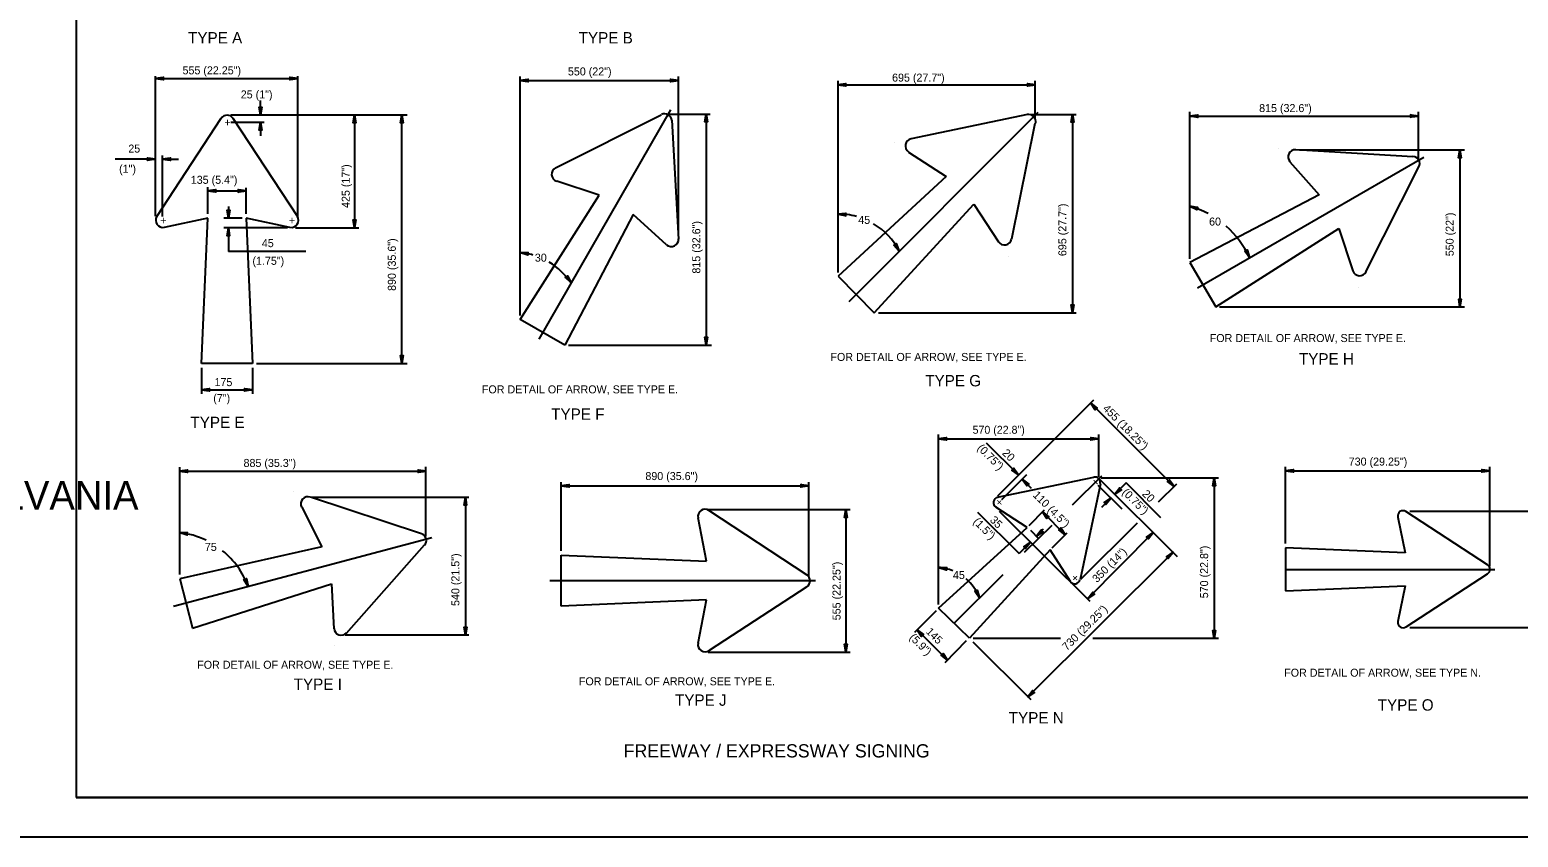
# Model space of a CAD drawing. Extents: x 637580 to 641849, y 297270 to 299646.
# Drawn here: x 640967 to 641529, y 298458 to 298763 of the extents above; entities that cross this region are included whole.
import ezdxf

# ---------------------------------------------------------------- set-up
doc = ezdxf.new("R2010")
doc.units = 0
for name, color, linetype in [('1', 7, 'Continuous'), ('2', 7, 'Continuous'), ('3', 7, 'Continuous'), ('XCS-GRID-HVGL', 7, 'Continuous')]:
    doc.layers.add(name, color=color, linetype=linetype)

# ---------------------------------------------------------------- blocks, each defined once
blk = doc.blocks.new('RARROW')
at = {"layer": '3'}
blk.add_lwpolyline([(-2.2695, 0.285), (-2.184875, 0.12075), (0, 0), (-2.2695, 0.285), (-2.38575, 0.384625), (0, 0), (-2.183125, -0.108), (-2.262875, -0.2705), (0, 0), (-2.38575, -0.379125), (-2.262875, -0.2705)], dxfattribs=at)

msp = doc.modelspace()

# ---------------------------------------------------------------- linework, layer by layer
at = {"layer": '1'}
for p, q in [((640984.31, 299036.63), (640984.31, 298472.63)), ((641770.31, 298472.63), (640984.31, 298472.63)), ((640984.31, 298472.63), (641570.31, 298472.63))]:
    msp.add_line(p, q, dxfattribs=at)
at = {"layer": '2'}
for p, q in [((641014.31, 298692.13), (641014.31, 298745)), ((641068.06, 298692), (641068.06, 298745)), ((641152.06, 298654.63), (641152.06, 298744.88)), ((641211.81, 298685.13), (641211.81, 298744.88)), ((641014.31, 298744.13), (641068.06, 298744.13)), ((641152.06, 298743.38), (641211.81, 298743.38)), ((641272.06, 298670.88), (641272.06, 298743.25)), ((641272.06, 298741.75), (641346.56, 298741.75)), ((641346.56, 298729), (641346.56, 298743.25)), ((641053.94, 298730.38), (641053.94, 298735.88)), ((641014.81, 298692), (641039.06, 298729.13)), ((641042.69, 298730.38), (641109.36, 298730.38)), ((641042.69, 298730.38), (641091.06, 298730.38)), ((641042.81, 298727.63), (641055.31, 298727.63)), ((641043.56, 298729.13), (641067.94, 298692)), ((641044.19, 298730.38), (641055.31, 298730.38)), ((641053.94, 298727.63), (641053.94, 298722.5)), ((641089.44, 298730.38), (641089.44, 298687.75)), ((641107.36, 298636.5), (641107.36, 298730.38)), ((641159.19, 298645.75), (641208.94, 298732.38)), ((641165.31, 298710.38), (641205.31, 298730.5)), ((641208.06, 298730.75), (641223.81, 298730.75)), ((641208.94, 298732.38), (641208.94, 298732.38)), ((641208.94, 298732.38), (641208.94, 298732.38)), ((641209.31, 298728.38), (641211.81, 298683.5)), ((641222.31, 298730.75), (641222.31, 298643.5)), ((641276.31, 298660), (641347.69, 298731.5)), ((641343.56, 298730.63), (641299.69, 298721.38)), ((641344.94, 298730.63), (641361.94, 298730.63)), ((641347.56, 298731.38), (641347.56, 298731.38)), ((641347.56, 298731.38), (641347.56, 298731.38)), ((641360.56, 298730.63), (641360.56, 298655.63)), ((641404.94, 298676), (641404.94, 298731.63)), ((641404.94, 298730), (641491.31, 298730)), ((641491.31, 298713.63), (641491.31, 298731.63)), ((641337.69, 298683.63), (641346.56, 298727.25)), ((641293.31, 298720.13), (641293.31, 298720.13)), ((641298.69, 298716.38), (641312.94, 298707.13)), ((641438.31, 298717.63), (641438.31, 298717.63)), ((641489.19, 298714.63), (641444.94, 298717.25)), ((641446.31, 298717.25), (641508.69, 298717.25)), ((641506.94, 298717.25), (641506.94, 298657.88)), ((641014.31, 298713.75), (640999.05, 298713.75)), ((641014.31, 298692.13), (641014.31, 298715.13)), ((641016.94, 298692), (641016.94, 298715.13)), ((641016.94, 298713.75), (641022.94, 298713.75)), ((641407.81, 298665.13), (641493.31, 298714.5)), ((641442.69, 298712.75), (641453.81, 298700.25)), ((641471.44, 298671.13), (641491.44, 298710.75)), ((641493.31, 298714.5), (641493.31, 298714.5)), ((641493.31, 298714.5), (641493.31, 298714.5)), ((641181.81, 298700.13), (641165.81, 298705.38)), ((641312.94, 298707.13), (641272.06, 298669.5)), ((641312.94, 298707.13), (641312.94, 298707.13)), ((641034.06, 298693), (641034.06, 298703.16)), ((641034.06, 298701.71), (641048.56, 298701.71)), ((641048.56, 298693), (641048.56, 298702.92)), ((641152.06, 298653.13), (641181.81, 298700.13)), ((641181.81, 298700.13), (641181.81, 298700.13)), ((641318.19, 298702), (641318.19, 298702)), ((641453.81, 298700.25), (641404.94, 298674.63)), ((641453.81, 298700.25), (641453.81, 298700.25)), ((641041.81, 298695.88), (641041.81, 298691.38)), ((641188.31, 298696.38), (641188.31, 298696.38)), ((641285.69, 298655.63), (641323.31, 298696.75)), ((641323.31, 298696.75), (641323.31, 298696.75)), ((641323.31, 298696.75), (641332.69, 298682.5)), ((641457.44, 298693.88), (641457.44, 298693.88)), ((641034.06, 298691.38), (641017.56, 298687.88)), ((641031.69, 298636.5), (641034.06, 298691.38)), ((641034.06, 298691.38), (641034.06, 298691.38)), ((641047.06, 298691.38), (641040.06, 298691.38)), ((641041.44, 298691.38), (641041.44, 298691.38)), ((641048.56, 298691.38), (641048.56, 298691.38)), ((641065.06, 298687.88), (641048.56, 298691.38)), ((641048.56, 298691.38), (641050.94, 298636.5)), ((641194.69, 298692.75), (641168.94, 298643.5)), ((641194.69, 298692.75), (641194.69, 298692.75)), ((641207.31, 298681.38), (641194.69, 298692.75)), ((641064.19, 298687.75), (641040.06, 298687.75)), ((641041.81, 298687.75), (641041.81, 298678.88)), ((641067.19, 298687.75), (641091.06, 298687.75)), ((641414.69, 298657.88), (641461.19, 298687.5)), ((641461.19, 298687.5), (641461.19, 298687.5)), ((641461.19, 298687.5), (641466.44, 298671.5)), ((641071.07, 298678.88), (641041.81, 298678.88)), ((641336.31, 298677), (641336.31, 298677)), ((641404.94, 298674.63), (641404.94, 298674.63)), ((641404.94, 298674.63), (641414.69, 298657.88)), ((641272.06, 298669.5), (641272.06, 298669.5)), ((641272.06, 298669.5), (641285.69, 298655.63)), ((641468.56, 298665.25), (641468.56, 298665.25)), ((641285.69, 298655.63), (641285.69, 298655.63)), ((641287.31, 298655.63), (641361.94, 298655.63)), ((641414.69, 298657.88), (641414.69, 298657.88)), ((641416.06, 298657.88), (641508.69, 298657.88)), ((641152.06, 298653.13), (641152.06, 298653.13)), ((641168.94, 298643.5), (641152.06, 298653.13)), ((641168.94, 298643.5), (641168.94, 298643.5)), ((641170.31, 298643.5), (641224.31, 298643.5)), ((641050.94, 298636.5), (641031.69, 298636.5)), ((641031.69, 298634.88), (641031.69, 298625.13)), ((641050.94, 298634.88), (641050.94, 298625.13)), ((641052.44, 298636.5), (641109.36, 298636.5)), ((641031.69, 298626.63), (641050.94, 298626.63)), ((641332.44, 298586.5), (641368.69, 298622.75)), ((641398.94, 298590.13), (641367.5, 298621.56)), ((641310.06, 298545.5), (641310.06, 298609.75)), ((641370.56, 298593.75), (641370.56, 298609.75)), ((641310.06, 298608.13), (641370.56, 298608.13)), ((641340.16, 298594.46), (641328.18, 298606.45)), ((641023.44, 298556.88), (641023.44, 298597.38)), ((641023.44, 298595.88), (641116.44, 298595.88)), ((641116.44, 298571.38), (641116.44, 298597.5)), ((641332.31, 298586), (641368.69, 298593.63)), ((641333.94, 298585.13), (641343.31, 298594.63)), ((641345.16, 298589.35), (641341.66, 298592.85)), ((641360.56, 298583.13), (641371.69, 298594.13)), ((641370.56, 298593.13), (641400.16, 298563.7)), ((641371.44, 298593.38), (641415.69, 298593.38)), ((641371.69, 298594.13), (641371.69, 298594.13)), ((641371.69, 298594.13), (641371.69, 298594.13)), ((641414.06, 298593.38), (641414.06, 298532.75)), ((641441.06, 298568.5), (641441.06, 298597.5)), ((641441.06, 298596), (641518.19, 298596)), ((641518.19, 298560), (641518.19, 298597.5)), ((641066.56, 298588.13), (641066.56, 298588.13)), ((641167.56, 298565.75), (641167.56, 298591.75)), ((641167.56, 298590.38), (641261.06, 298590.38)), ((641261.06, 298556.13), (641261.06, 298591.75)), ((641371.19, 298591.13), (641363.56, 298555)), ((641370.19, 298590.63), (641379.19, 298581.63)), ((641380.83, 298591.46), (641376.55, 298587.17)), ((641394, 298578.29), (641380.83, 298591.46)), ((641393.12, 298584.23), (641400.06, 298591.13)), ((641069.56, 298582.25), (641077.06, 298567.25)), ((641114.81, 298572.25), (641072.81, 298586)), ((641073.19, 298586), (641132.69, 298586)), ((641131.31, 298586), (641131.31, 298534)), ((641223.06, 298581.38), (641276.69, 298581.38)), ((641275.06, 298581.38), (641275.06, 298527.5)), ((641343.44, 298574.63), (641331.69, 298582.25)), ((641344.19, 298575.38), (641350.08, 298581.27)), ((641375.1, 298585.71), (641371.55, 298582.15)), ((641222.44, 298561.88), (641219.19, 298578.25)), ((641223.19, 298581.13), (641260.28, 298556.69)), ((641324.74, 298580.45), (641340.44, 298564.75)), ((641332.93, 298580.71), (641367.2, 298546.75)), ((641349.26, 298580.51), (641357.89, 298571.88)), ((641363.81, 298555.13), (641385.16, 298576.33)), ((641483.43, 298578.51), (641486.19, 298565)), ((641517.36, 298560.51), (641486.53, 298580.61)), ((641488.06, 298580.75), (641541.69, 298580.75)), ((641021.06, 298544.88), (641118.69, 298570.88)), ((641118.69, 298570.88), (641118.69, 298570.88)), ((641118.69, 298570.88), (641118.69, 298570.88)), ((641310.06, 298544.13), (641343.44, 298574.63)), ((641342.44, 298565.25), (641352.88, 298575.47)), ((641343.44, 298574.63), (641343.44, 298574.63)), ((641344.69, 298573.63), (641347.94, 298570.38)), ((641347, 298571.32), (641349.69, 298574.13)), ((641352.94, 298566.88), (641358.65, 298572.58)), ((641366.44, 298547.75), (641391.12, 298572.69)), ((641077.06, 298567.25), (641023.44, 298555.25)), ((641077.06, 298567.25), (641077.06, 298567.25)), ((641086.44, 298534.75), (641115.94, 298568)), ((641352.19, 298566.13), (641321.69, 298532.75)), ((641344.72, 298569.03), (641340.44, 298564.75)), ((641398.59, 298565.26), (641343.69, 298510.63)), ((641352.19, 298566.13), (641352.19, 298566.13)), ((641359.81, 298554.25), (641352.19, 298566.13)), ((641486.19, 298565), (641441.06, 298566.88)), ((641441.06, 298566.88), (641441.06, 298550.63)), ((641078.94, 298560.38), (641078.94, 298560.38)), ((641167.56, 298564.13), (641222.44, 298561.88)), ((641167.56, 298544.88), (641167.56, 298564.13)), ((641441.06, 298558.75), (641520.06, 298558.75)), ((641520.06, 298558.75), (641520.06, 298558.75)), ((641520.06, 298558.75), (641520.06, 298558.75)), ((641023.44, 298555.25), (641023.44, 298555.25)), ((641023.44, 298555.25), (641028.31, 298536.63)), ((641028.31, 298536.63), (641080.81, 298553.38)), ((641080.81, 298553.38), (641080.81, 298553.38)), ((641080.81, 298553.38), (641081.69, 298536.38)), ((641163.19, 298554.63), (641263.56, 298554.63)), ((641222.44, 298554.63), (641222.44, 298554.63)), ((641263.56, 298554.63), (641263.56, 298554.63)), ((641263.56, 298554.63), (641263.56, 298554.63)), ((641315.94, 298538.5), (641334.45, 298556.91)), ((641486.58, 298537.05), (641517.36, 298557.12)), ((641260.26, 298552.18), (641223.34, 298528.1)), ((641441.06, 298550.63), (641486.19, 298552.63)), ((641486.19, 298552.63), (641483.49, 298539.15)), ((641222.44, 298547.25), (641167.56, 298544.88)), ((641219.21, 298530.88), (641222.44, 298547.25)), ((641309.06, 298543.13), (641300.94, 298535)), ((641321.69, 298532.75), (641310.06, 298544.13)), ((641028.31, 298536.63), (641028.31, 298536.63)), ((641488.06, 298536.88), (641541.69, 298536.88)), ((641085.94, 298534), (641132.69, 298534)), ((641301.94, 298536), (641313.44, 298524.5)), ((641320.44, 298531.75), (641312.44, 298523.5)), ((641323.06, 298532.75), (641356.05, 298532.75)), ((641344.94, 298509.5), (641323.06, 298531.25)), ((641368.32, 298532.75), (641415.69, 298532.75)), ((641082.06, 298530), (641082.06, 298530)), ((641223.06, 298527.5), (641276.69, 298527.5))]:
    msp.add_line(p, q, dxfattribs=at)
for centre, radius, start, end in [((641041.34, 298727.63), 2.7, 33.2602, 146.7398), ((641206.56, 298728.11), 2.73, 3.2602, 116.7398), ((641344.03, 298727.85), 2.73, 348.2602, 101.7398), ((641300.22, 298718.74), 2.73, 101.7398, 236.6838), ((641444.71, 298714.56), 2.71, 86.7398, 221.6838), ((641489.03, 298712.03), 2.71, 333.2602, 86.7398), ((641166.6, 298707.98), 2.73, 116.7398, 251.6838), ((641394.38, 298660.95), 36.6, 61.5747, 73.2376), ((641017.07, 298690.62), 2.7, 146.7398, 281.6838), ((641065.62, 298690.62), 2.7, 258.3162, 33.2602), ((641272.16, 298667.06), 25.91, 74.7149, 90.4248), ((641272.16, 298667.06), 25.91, 27.3961, 59.0898), ((641394.38, 298660.95), 36.6, 25.1573, 48.5866), ((641209.11, 298683.44), 2.73, 228.3162, 3.2602), ((641334.92, 298684.04), 2.73, 213.3162, 348.2602), ((641149.13, 298651.72), 26.9, 73.3784, 83.7749), ((641149.13, 298651.72), 26.9, 34.588, 58.9608), ((641469.06, 298672.38), 2.71, 198.3162, 333.2602), ((641369.09, 298591.64), 2.02, 348.0958, 101.9043), ((641369.09, 298591.64), 2.02, 348.0958, 101.9043), ((641071.87, 298583.54), 2.7, 71.7398, 206.6838), ((641221.83, 298578.8), 2.7, 56.7398, 191.6838), ((641332.81, 298583.99), 2.02, 101.9043, 237.308), ((641332.81, 298583.99), 2.02, 101.9042, 237.308), ((641485.42, 298578.92), 2.02, 56.8956, 191.5138), ((641019.68, 298541.22), 31.67, 64.3786, 83.3665), ((641113.9, 298569.68), 2.7, 318.2602, 71.7398), ((641019.68, 298541.22), 31.67, 20.6208, 50.9228), ((641308.66, 298541.48), 18.08, 68.18, 85.2977), ((641516.25, 298558.81), 2.02, 303.1044, 56.8956), ((641258.79, 298554.44), 2.7, 303.1054, 56.6238), ((641308.66, 298541.48), 18.08, 21.3254, 49.4675), ((641361.44, 298555.37), 2.02, 212.692, 348.0958), ((641361.44, 298555.37), 2.02, 212.692, 348.0958), ((641084.44, 298536.65), 2.7, 183.3162, 318.2602), ((641485.48, 298538.75), 2.02, 168.6901, 303.1044), ((641221.86, 298530.36), 2.7, 168.8571, 303.1054)]:
    msp.add_arc(centre, radius, start, end, dxfattribs=at)
at = {"layer": 'XCS-GRID-HVGL'}
msp.add_lwpolyline([(640944.31, 299051.63), (641785.31, 299051.63), (641785.31, 298457.63), (640944.31, 298457.63)], close=True, dxfattribs=at)

# ---------------------------------------------------------------- block references
at = {"layer": '2'}
for p, xscale, yscale, rotation in [((641014.31, 298744.13), 1.2574347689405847, 1.3092961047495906, 180), ((641152.06, 298743.38), 1.2574347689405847, 1.3092961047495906, 180), ((641272.06, 298741.75), 1.2574347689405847, 1.3092961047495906, 180), ((641053.94, 298730.38), 1.2574347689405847, 1.3092961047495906, -90.00000000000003), ((641053.94, 298727.63), 1.2574347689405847, 1.3092961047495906, 89.99999999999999), ((641089.44, 298730.38), 1.2574347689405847, 1.3092961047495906, 89.99999999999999), ((641107.36, 298730.38), 1.2574347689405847, 1.3092961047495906, 89.99999999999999), ((641222.31, 298730.75), 1.2574347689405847, 1.3092961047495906, 89.99999999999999), ((641360.56, 298730.63), 1.2574347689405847, 1.3092961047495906, 89.99999999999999), ((641404.94, 298730), 1.2574347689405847, 1.3092961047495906, 180), ((641506.94, 298717.25), 1.2574347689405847, 1.3092961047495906, 89.99999999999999), ((641016.94, 298713.75), 1.2574347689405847, 1.3092961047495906, 180), ((641034.06, 298701.71), 1.2574347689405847, 1.3092961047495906, 180), ((641041.81, 298691.38), 1.2574347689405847, 1.3092961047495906, -90.00000000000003), ((641404.94, 298695.99), 1.2574347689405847, 1.3092961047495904, 160.9599901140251), ((641089.44, 298687.75), 1.2574347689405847, 1.3092961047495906, -90.00000000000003), ((641271.97, 298692.97), 1.2574347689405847, 1.3092961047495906, 177.36930512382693), ((641041.81, 298687.75), 1.2574347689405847, 1.3092961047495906, 89.99999999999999), ((641152.05, 298678.47), 1.2574347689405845, 1.3092961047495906, 171.05823265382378), ((641295.16, 298678.98), 1.2574347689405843, 1.3092961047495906, -58.541379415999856), ((641427.51, 298676.51), 1.257434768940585, 1.309296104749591, -62.66084078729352), ((641171.28, 298667), 1.2574347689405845, 1.3092961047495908, -52.4271792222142), ((641506.94, 298657.88), 1.2574347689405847, 1.3092961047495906, -90.00000000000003), ((641360.56, 298655.63), 1.2574347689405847, 1.3092961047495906, -90.00000000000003), ((641222.31, 298643.5), 1.2574347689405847, 1.3092961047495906, -90.00000000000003), ((641107.36, 298636.5), 1.2574347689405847, 1.3092961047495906, -90.00000000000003), ((641031.69, 298626.63), 1.2574347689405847, 1.3092961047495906, 180), ((641367.5, 298621.56), 1.257434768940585, 1.3092961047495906, 133.27939444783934), ((641310.06, 298608.13), 1.2574347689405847, 1.3092961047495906, 180), ((641023.44, 298595.88), 1.2574347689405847, 1.3092961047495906, 180), ((641340.16, 298594.46), 1.257434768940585, 1.3092961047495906, -46.72060555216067), ((641341.66, 298592.85), 1.257434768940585, 1.3092961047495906, 133.27939444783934), ((641398.94, 298590.13), 1.257434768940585, 1.3092961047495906, -46.72060555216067), ((641414.06, 298593.38), 1.2574347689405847, 1.3092961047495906, 89.99999999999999), ((641441.06, 298596), 1.2574347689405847, 1.3092961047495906, 180), ((641167.56, 298590.38), 1.2574347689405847, 1.3092961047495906, 180), ((641376.55, 298587.17), 1.2574347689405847, 1.3092961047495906, -136.72060555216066), ((641131.31, 298586), 1.2574347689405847, 1.3092961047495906, 89.99999999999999), ((641275.06, 298581.38), 1.2574347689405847, 1.3092961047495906, 89.99999999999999), ((641375.1, 298585.71), 1.257434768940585, 1.3092961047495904, 43.27939444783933), ((641349.26, 298580.51), 1.257434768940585, 1.3092961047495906, 133.27939444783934), ((641023.34, 298572.68), 1.2574347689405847, 1.3092961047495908, 171.6158607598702), ((641347, 298571.32), 1.2574347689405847, 1.3092961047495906, -136.72060555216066), ((641357.89, 298571.88), 1.257434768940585, 1.3092961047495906, -46.72060555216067), ((641391.12, 298572.69), 1.257434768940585, 1.3092961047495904, 43.27939444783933), ((641344.72, 298569.03), 1.257434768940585, 1.3092961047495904, 43.27939444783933), ((641398.59, 298565.26), 1.257434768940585, 1.3092961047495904, 43.27939444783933), ((641310.15, 298559.49), 1.2574347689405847, 1.3092961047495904, 170.0803574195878), ((641049.32, 298552.37), 1.2574347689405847, 1.309296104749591, -67.61237387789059), ((641325.5, 298548.05), 1.2574347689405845, 1.3092961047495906, -62.77863824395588), ((641366.44, 298547.75), 1.2574347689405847, 1.3092961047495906, -136.72060555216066), ((641131.31, 298534), 1.2574347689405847, 1.3092961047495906, -90.00000000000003), ((641301.94, 298536), 1.257434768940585, 1.3092961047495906, 133.27939444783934), ((641414.06, 298532.75), 1.2574347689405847, 1.3092961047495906, -90.00000000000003), ((641275.06, 298527.5), 1.2574347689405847, 1.3092961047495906, -90.00000000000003), ((641313.44, 298524.5), 1.257434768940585, 1.3092961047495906, -46.72060555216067), ((641343.69, 298510.63), 1.2574347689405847, 1.3092961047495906, -136.72060555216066)]:
    msp.add_blockref('RARROW', p, dxfattribs=dict(at, xscale=xscale, yscale=yscale, rotation=rotation))
at = {"layer": '2', "xscale": 1.2574347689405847, "yscale": 1.3092961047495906}
for p in [(641068.06, 298744.13), (641211.81, 298743.38), (641346.56, 298741.75), (641491.31, 298730), (641014.31, 298713.75), (641048.56, 298701.71), (641050.94, 298626.63), (641370.56, 298608.13), (641116.44, 298595.88), (641518.19, 298596), (641261.06, 298590.38)]:
    msp.add_blockref('RARROW', p, dxfattribs=at)

# ---------------------------------------------------------------- texts
at = {"layer": '1'}
msp.add_text('COMMONWEALTH OF PENNSYLVANIA', height=10.7828, dxfattribs=at).set_placement((640741.9, 298581.36))
at = {"layer": '2'}
for s, height, p in [('TYPE A', 4.3, (641026.61, 298757.39)), ('TYPE B', 4.3, (641174.11, 298757.39)), ('555 (22.25")', 3.0217, (641024.51, 298745.74)), ('550 (22")', 3.022, (641170.04, 298745.32)), ('695 (27.7")', 3.0217, (641292.47, 298742.99)), ('25 (1")', 3.022, (641046.5, 298736.64)), ('815 (32.6")', 3.0217, (641431.09, 298731.49)), ('+', 3.02, (641040.31, 298726.13)), ('25 ', 3.022, (641004.03, 298716.19)), ('(1")', 3.022, (641000.55, 298708.56)), ('135 (5.4")', 3.022, (641027.62, 298704.39)), ('+', 3.02, (641016.06, 298689.13)), ('+', 3.02, (641064.69, 298689.13)), ('45', 3.022, (641279.69, 298689.25)), ('60', 3.022, (641412.19, 298688.63)), ('45', 3.022, (641054.46, 298680.47)), ('(1.75")', 3.022, (641050.91, 298673.8)), ('30', 3.022, (641157.56, 298675)), ('FOR DETAIL OF ARROW, SEE TYPE E.', 3.0217, (641412.44, 298644.63)), ('FOR DETAIL OF ARROW, SEE TYPE E.', 3.0217, (641269.19, 298637.5)), ('TYPE H', 4.3, (641446.11, 298636.14)), ('TYPE G', 4.3, (641304.99, 298627.89)), ('175', 3.022, (641036.58, 298627.99)), ('FOR DETAIL OF ARROW, SEE TYPE E.', 3.0217, (641137.56, 298625.25)), ('(7")', 3.022, (641036.12, 298621.99)), ('TYPE E', 4.3, (641027.49, 298612.14)), ('TYPE F', 4.3, (641163.74, 298615.26)), ('570 (22.8")', 3, (641322.87, 298610)), ('885 (35.3")', 3.0217, (641047.55, 298597.47)), ('730 (29.25")', 3.0217, (641464.92, 298597.98)), ('890 (35.6")', 3.0217, (641199.31, 298592.51)), ('75', 3.022, (641032.94, 298565.75)), ('45', 3.022, (641315.44, 298555.13)), ('FOR DETAIL OF ARROW, SEE TYPE E.', 3.0217, (641030.06, 298521.25)), ('FOR DETAIL OF ARROW, SEE TYPE N.', 3.0217, (641440.56, 298518.25)), ('TYPE I', 4.3, (641066.49, 298513.26)), ('FOR DETAIL OF ARROW, SEE TYPE E.', 3.0217, (641174.19, 298515)), ('TYPE J', 4.3, (641210.49, 298507.26)), ('TYPE O', 4.3, (641475.88, 298505.43)), ('TYPE N', 4.3, (641336.53, 298500.59)), ('FREEWAY / EXPRESSWAY SIGNING', 5, (641191.12, 298487.75))]:
    msp.add_text(s, height=height, dxfattribs=at).set_placement(p)
for s, height, rotation, p in [('425 (17")', 3.022, 90, (641087.65, 298695.27)), ('695 (27.7")', 3.0217, 90, (641358.29, 298677.09)), ('815 (32.6")', 3.0217, 90, (641220.04, 298670.48)), ('550 (22")', 3.022, 90, (641504.56, 298677.05)), ('890 (35.6")', 3.0217, 90, (641105.06, 298663.94)), ('455 (18.25")', 3.0217, 315, (641371.82, 298619.26)), ('(0.75")', 3, 315, (641324.4, 298604.36)), ('20', 3.022, 315, (641333.83, 298602.48)), ('+', 3.02, 45, (641369.56, 298589.85)), ('110 (4.5")', 3, 315, (641345.42, 298586.63)), ('(0.75")', 3, 315, (641379.09, 298587.61)), ('20', 3.022, 315, (641386.67, 298587.04)), ('+', 3.02, 45, (641333.19, 298582.25)), ('(1.5")', 3, 315, (641322.84, 298576.55)), ('35', 3.022, 315, (641329.18, 298577.16)), ('540 (21.5")', 3.0217, 90, (641129.06, 298544.96)), ('350 (14")', 3, 45, (641369.84, 298553.56)), ('570 (22.8")', 3.0217, 90, (641411.83, 298547.87)), ('555 (22.25")', 3.0217, 90, (641273.01, 298539.57)), ('+', 3.02, 45, (641361.81, 298553.63)), ('730 (29.25")', 3.0217, 45, (641358.48, 298527.88)), ('145', 3, 315, (641305.04, 298535.02)), ('(5.9")', 3, 315, (641298.76, 298532.82))]:
    msp.add_text(s, height=height, rotation=rotation, dxfattribs=at).set_placement(p)

doc.saveas('drawing.dxf')
